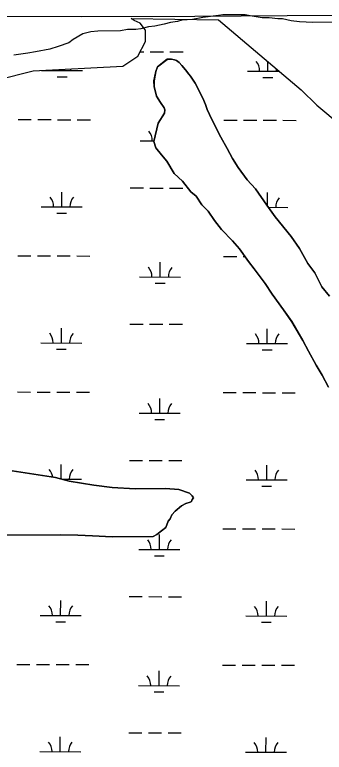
# Model space of a CAD drawing. Extents: x 3161665 to 3199565, y 885729 to 911164.
# Drawn here: x 3167164 to 3167919, y 892051 to 893852 of the extents above; entities that cross this region are included whole.
import ezdxf

# ---------------------------------------------------------------- set-up
doc = ezdxf.new("R2010")
doc.units = 0
for name, color, linetype in [('V-SITE-VEGE', 7, 'Continuous'), ('V-TOPO-SHOR', 7, 'Continuous'), ('V-WETL-SWMP', 7, 'Continuous')]:
    doc.layers.add(name, color=color, linetype=linetype)

msp = doc.modelspace()

# ---------------------------------------------------------------- linework, layer by layer
at = {"layer": 'V-SITE-VEGE'}
for p, q in [((3167661.3, 893850.1), (3167622.8, 893845.2)), ((3167672.1, 893851.8), (3167661.3, 893850.1)), ((3167726.1, 893852.2), (3167672.1, 893851.8)), ((3167738.4, 893849.2), (3167726.1, 893852.2)), ((3167767.8, 893844.9), (3167738.4, 893849.2)), ((3167528.8, 893829), (3167505.7, 893824.2)), ((3167544.2, 893833.7), (3167528.8, 893829)), ((3167561.1, 893835.4), (3167544.2, 893833.7)), ((3167571.9, 893838.6), (3167561.1, 893835.4)), ((3167598.1, 893840.4), (3167571.9, 893838.6)), ((3167622.8, 893845.2), (3167598.1, 893840.4)), ((3167784.7, 893845), (3167767.8, 893844.9)), ((3167806.4, 893842.1), (3167784.7, 893845)), ((3167817.2, 893842.2), (3167806.4, 893842.1)), ((3167838.8, 893837.7), (3167817.2, 893842.2)), ((3167858.9, 893834.8), (3167838.8, 893837.7)), ((3167891.3, 893833.5), (3167858.9, 893834.8)), ((3168011.6, 893834.5), (3167891.3, 893833.5)), ((3167350, 893810.5), (3167330, 893805.8)), ((3167367, 893812.2), (3167350, 893810.5)), ((3167422.5, 893812.7), (3167367, 893812.2)), ((3167439.4, 893815.9), (3167422.5, 893812.7)), ((3167459.5, 893816.1), (3167439.4, 893815.9)), ((3167471.8, 893817.7), (3167459.5, 893816.1)), ((3167490.3, 893822.5), (3167471.8, 893817.7)), ((3167505.7, 893824.2), (3167490.3, 893822.5)), ((3167330, 893805.8), (3167307, 893791.7)), ((3167270.1, 893774.4), (3167250.1, 893768.1)), ((3167296.3, 893783.9), (3167270.1, 893774.4)), ((3167307, 893791.7), (3167296.3, 893783.9)), ((3167196.2, 893758.4), (3167162.3, 893753.5)), ((3167214.7, 893761.6), (3167196.2, 893758.4)), ((3167250.1, 893768.1), (3167214.7, 893761.6)), ((3167512.9, 893724.7), (3167535.9, 893743.3)), ((3167535.9, 893743.3), (3167546.7, 893743.4)), ((3167546.7, 893743.4), (3167554.4, 893742)), ((3167554.4, 893742), (3167559.1, 893740.5)), ((3167559.1, 893740.5), (3167565.3, 893735.9)), ((3167508.4, 893713.8), (3167512.9, 893724.7)), ((3167565.3, 893735.9), (3167571.5, 893728.2)), ((3167571.5, 893728.2), (3167580.9, 893717.5)), ((3167503.9, 893690.6), (3167508.4, 893713.8)), ((3167580.9, 893717.5), (3167588.7, 893706.8)), ((3167588.7, 893706.8), (3167593.3, 893702.2)), ((3167504.1, 893676.8), (3167503.9, 893690.6)), ((3167593.3, 893702.2), (3167598, 893694.5)), ((3167598, 893694.5), (3167604.3, 893685.3)), ((3167604.3, 893685.3), (3167623.1, 893648.4)), ((3167510.4, 893653.7), (3167504.1, 893676.8)), ((3167519.8, 893638.3), (3167510.4, 893653.7)), ((3167623.1, 893648.4), (3167629.4, 893633.1)), ((3167529.2, 893624.5), (3167519.8, 893638.3)), ((3167629.4, 893633.1), (3167634.1, 893620.8)), ((3167530.8, 893619.9), (3167529.2, 893624.5)), ((3167529.3, 893612.2), (3167530.8, 893619.9)), ((3167634.1, 893620.8), (3167645.1, 893596.2)), ((3167514.1, 893587.4), (3167529.3, 893612.2)), ((3167645.1, 893596.2), (3167667, 893553.2)), ((3167503.6, 893542.6), (3167514.1, 893587.4)), ((3167508.4, 893527.2), (3167503.6, 893542.6)), ((3167667, 893553.2), (3167682.7, 893525.5)), ((3167522.4, 893510.3), (3167508.4, 893527.2)), ((3167682.7, 893525.5), (3167695.2, 893501)), ((3167534.9, 893495), (3167522.4, 893510.3)), ((3167553.6, 893464.3), (3167534.9, 893495)), ((3167695.2, 893501), (3167709.3, 893479.5)), ((3167709.3, 893479.5), (3167731.2, 893448.8)), ((3167573.8, 893446), (3167553.6, 893464.3)), ((3167594.1, 893419.9), (3167573.8, 893446)), ((3167731.2, 893448.8), (3167751.4, 893427.4)), ((3167606.5, 893409.2), (3167594.1, 893419.9)), ((3167751.4, 893427.4), (3167779.5, 893387.5)), ((3167620.6, 893387.7), (3167606.5, 893409.2)), ((3167636.2, 893372.4), (3167620.6, 893387.7)), ((3167779.5, 893387.5), (3167799.8, 893358.4)), ((3167651.8, 893349.4), (3167636.2, 893372.4)), ((3167668.9, 893328), (3167651.8, 893349.4)), ((3167799.8, 893358.4), (3167838.7, 893310.9)), ((3167695.4, 893300.4), (3167668.9, 893328)), ((3167838.7, 893310.9), (3167859, 893281.7)), ((3167712.5, 893280.5), (3167695.4, 893300.4)), ((3167734.3, 893249.8), (3167712.5, 893280.5)), ((3167859, 893281.7), (3167879.4, 893244.9)), ((3167748.4, 893231.5), (3167734.3, 893249.8)), ((3167879.4, 893244.9), (3167896.5, 893221.9)), ((3167774.9, 893196.2), (3167748.4, 893231.5)), ((3167896.5, 893221.9), (3167913.8, 893188.1)), ((3167792.1, 893170.1), (3167774.9, 893196.2)), ((3167913.8, 893188.1), (3167932.5, 893165.1)), ((3167820.2, 893131.8), (3167792.1, 893170.1)), ((3167840.5, 893102.6), (3167820.2, 893131.8)), ((3167867.1, 893056.6), (3167840.5, 893102.6)), ((3167881.2, 893030.5), (3167867.1, 893056.6)), ((3167899.9, 892996.7), (3167881.2, 893030.5)), ((3167914, 892972.1), (3167899.9, 892996.7)), ((3167929.7, 892943), (3167914, 892972.1)), ((3167158.3, 892738.5), (3167263.3, 892722.4)), ((3167263.3, 892722.4), (3167297.3, 892713.4)), ((3167297.3, 892713.4), (3167357.6, 892703.1)), ((3167357.6, 892703.1), (3167402.3, 892697.3)), ((3167402.3, 892697.3), (3167457.9, 892694.7)), ((3167457.9, 892694.7), (3167531.9, 892695.3)), ((3167531.9, 892695.3), (3167564.3, 892692.5)), ((3167564.3, 892692.5), (3167590.6, 892683.5)), ((3167590.6, 892683.5), (3167596.9, 892677.4)), ((3167596.9, 892677.4), (3167600, 892672.8)), ((3167581.6, 892658.7), (3167570.8, 892652.5)), ((3167592.4, 892661.9), (3167581.6, 892658.7)), ((3167595.4, 892663.5), (3167592.4, 892661.9)), ((3167596.9, 892668.1), (3167595.4, 892663.5)), ((3167600, 892672.8), (3167596.9, 892668.1)), ((3167555.5, 892640), (3167547.9, 892630.7)), ((3167570.8, 892652.5), (3167555.5, 892640)), ((3167547.9, 892630.7), (3167543.3, 892621.4)), ((3167538.8, 892615.2), (3167532.7, 892599.7)), ((3167543.3, 892621.4), (3167538.8, 892615.2)), ((3167522, 892591.9), (3167511.3, 892582.6)), ((3167532.7, 892599.7), (3167522, 892591.9)), ((3167276.8, 892582.2), (3167023.9, 892580.1)), ((3167318.5, 892581), (3167276.8, 892582.2)), ((3167354, 892579.7), (3167318.5, 892581)), ((3167401.8, 892577), (3167354, 892579.7)), ((3167502.1, 892577.9), (3167401.8, 892577)), ((3167511.3, 892582.6), (3167502.1, 892577.9))]:
    msp.add_line(p, q, dxfattribs=at)
at = {"layer": 'V-TOPO-SHOR'}
for points in [[(3167326.4, 893847), (3166913.3, 893848.6), (3166692.2, 893844)], [(3167941.7, 893850.2), (3167603.8, 893847.7), (3167326.4, 893847)]]:
    msp.add_lwpolyline(points, dxfattribs=at)
at = {"layer": 'V-WETL-SWMP'}
for p, q in [((3167456, 893838.4), (3167448.4, 893842.7)), ((3167448.4, 893842.7), (3167661.6, 893839.6)), ((3167469.9, 893831.3), (3167456, 893838.4)), ((3167483.6, 893814.8), (3167469.9, 893831.3)), ((3167661.6, 893839.6), (3167863, 893668.6)), ((3167483.5, 893787), (3167483.6, 893814.8)), ((3167464.6, 893750.9), (3167483.5, 893787)), ((3167470.4, 893761.9), (3167479, 893761.9)), ((3167495, 893761.8), (3167527, 893761.7)), ((3167543, 893761.7), (3167575, 893761.6)), ((3167427.6, 893726.5), (3167464.6, 893750.9)), ((3167535.9, 893743.4), (3167512.9, 893724.7)), ((3167546.7, 893743.4), (3167535.9, 893743.4)), ((3167554.4, 893742), (3167546.7, 893743.4)), ((3167559.1, 893740.5), (3167554.4, 893742)), ((3167565.3, 893735.9), (3167559.1, 893740.5)), ((3167209.4, 893715.5), (3167427.6, 893726.5)), ((3167512.9, 893724.7), (3167508.4, 893713.8)), ((3167571.5, 893728.2), (3167565.3, 893735.9)), ((3167580.9, 893717.5), (3167571.5, 893728.2)), ((3167781.8, 893714.6), (3167781.8, 893737.5)), ((3166955.1, 893651.6), (3167209.4, 893715.5)), ((3167229.9, 893716.1), (3167329.9, 893715.8)), ((3167279.9, 893716), (3167279.9, 893719)), ((3167508.4, 893713.8), (3167504, 893690.6)), ((3167588.7, 893706.8), (3167580.9, 893717.5)), ((3167593.3, 893702.2), (3167588.7, 893706.8)), ((3167731.8, 893714.7), (3167808.9, 893714.5)), ((3167267.8, 893700.6), (3167291.8, 893700.5)), ((3167504, 893690.6), (3167504.1, 893676.8)), ((3167598, 893694.5), (3167593.3, 893702.2)), ((3167604.3, 893685.3), (3167598, 893694.5)), ((3167623.1, 893648.4), (3167604.3, 893685.3)), ((3167769.7, 893699.2), (3167793.7, 893699.1)), ((3167504.1, 893676.8), (3167510.4, 893653.7)), ((3167863, 893668.6), (3167901.1, 893631.8)), ((3167510.4, 893653.7), (3167519.8, 893638.3)), ((3167629.4, 893633.1), (3167623.1, 893648.4)), ((3167519.8, 893638.3), (3167529.2, 893624.5)), ((3167634.1, 893620.8), (3167629.4, 893633.1)), ((3167901.1, 893631.8), (3167960.7, 893582.1)), ((3167529.2, 893624.5), (3167530.8, 893619.9)), ((3167530.8, 893619.9), (3167529.3, 893612.2)), ((3167645.1, 893596.2), (3167634.1, 893620.8)), ((3167172.7, 893596.2), (3167204.7, 893596.1)), ((3167220.7, 893596.1), (3167252.7, 893596)), ((3167268.7, 893595.9), (3167300.7, 893595.9)), ((3167316.7, 893595.8), (3167348.7, 893595.7)), ((3167529.3, 893612.2), (3167514.1, 893587.4)), ((3167667.1, 893553.2), (3167645.1, 893596.2)), ((3167674.6, 893594.8), (3167706.6, 893594.7)), ((3167722.6, 893594.7), (3167754.6, 893594.6)), ((3167770.6, 893594.6), (3167802.6, 893594.5)), ((3167818.6, 893594.4), (3167850.6, 893594.3)), ((3167514.1, 893587.4), (3167503.6, 893542.6)), ((3167469.9, 893544.6), (3167504.1, 893544.6)), ((3167503.6, 893542.6), (3167508.4, 893527.2)), ((3167682.7, 893525.5), (3167667.1, 893553.2)), ((3167508.4, 893527.2), (3167522.4, 893510.3)), ((3167695.3, 893501), (3167682.7, 893525.5)), ((3167522.4, 893510.3), (3167534.9, 893495)), ((3167534.9, 893495), (3167553.6, 893464.3)), ((3167709.3, 893479.5), (3167695.3, 893501)), ((3167731.2, 893448.8), (3167709.3, 893479.5)), ((3167553.6, 893464.3), (3167573.8, 893446)), ((3167573.8, 893446), (3167594.1, 893419.9)), ((3167751.4, 893427.4), (3167731.2, 893448.8)), ((3167278.9, 893383.3), (3167279, 893419.3)), ((3167446.1, 893429.3), (3167478.1, 893429.2)), ((3167494.1, 893429.1), (3167526.1, 893429.1)), ((3167542.1, 893429), (3167574.1, 893428.9)), ((3167594.1, 893419.9), (3167606.5, 893409.2)), ((3167779.5, 893387.5), (3167751.4, 893427.4)), ((3167780.8, 893385.6), (3167780.9, 893417.9)), ((3167606.5, 893409.2), (3167620.6, 893387.7)), ((3167228.9, 893383.4), (3167328.9, 893383.2)), ((3167620.6, 893387.7), (3167636.2, 893372.4)), ((3167799.8, 893358.4), (3167779.5, 893387.5)), ((3167783.4, 893381.9), (3167830.8, 893381.8)), ((3167266.9, 893367.9), (3167290.9, 893367.8)), ((3167636.2, 893372.4), (3167651.8, 893349.4)), ((3167651.8, 893349.4), (3167668.9, 893328)), ((3167838.7, 893310.9), (3167799.8, 893358.4)), ((3167668.9, 893328), (3167695.4, 893300.4)), ((3167859, 893281.7), (3167838.7, 893310.9)), ((3167695.4, 893300.4), (3167712.5, 893280.5)), ((3167712.5, 893280.5), (3167734.3, 893249.9)), ((3167879.4, 893244.9), (3167859, 893281.7)), ((3167171.8, 893263.5), (3167203.8, 893263.4)), ((3167219.8, 893263.4), (3167251.8, 893263.3)), ((3167267.8, 893263.3), (3167299.8, 893263.2)), ((3167315.8, 893263.1), (3167347.8, 893263)), ((3167673.7, 893262.1), (3167705.7, 893262.1)), ((3167721.7, 893262), (3167725.7, 893262)), ((3167518.9, 893211.8), (3167519, 893247.8)), ((3167734.3, 893249.9), (3167748.4, 893231.5)), ((3167896.5, 893221.9), (3167879.4, 893244.9)), ((3167748.4, 893231.5), (3167774.9, 893196.2)), ((3167913.8, 893188.1), (3167896.5, 893221.9)), ((3167468.9, 893212), (3167568.9, 893211.7)), ((3167506.9, 893196.4), (3167530.9, 893196.4)), ((3167774.9, 893196.2), (3167792.1, 893170.1)), ((3167932.5, 893165.1), (3167913.8, 893188.1)), ((3167792.1, 893170.1), (3167820.2, 893131.8)), ((3167820.2, 893131.8), (3167840.5, 893102.7)), ((3167445.2, 893096.6), (3167477.2, 893096.5)), ((3167493.2, 893096.5), (3167525.2, 893096.4)), ((3167541.2, 893096.3), (3167573.2, 893096.3)), ((3167840.5, 893102.7), (3167867.1, 893056.6)), ((3167278, 893050.6), (3167278.1, 893086.6)), ((3167779.9, 893049.3), (3167780, 893085.3)), ((3167867.1, 893056.6), (3167881.2, 893030.5)), ((3167228, 893050.8), (3167328, 893050.5)), ((3167729.9, 893049.4), (3167829.9, 893049.1)), ((3167266, 893035.2), (3167290, 893035.2)), ((3167767.9, 893033.9), (3167791.9, 893033.8)), ((3167881.2, 893030.5), (3167900, 892996.7)), ((3167900, 892996.7), (3167914, 892972.1)), ((3167914, 892972.1), (3167929.7, 892943)), ((3167170.8, 892930.9), (3167202.8, 892930.8)), ((3167218.8, 892930.7), (3167250.8, 892930.6)), ((3167266.8, 892930.6), (3167298.8, 892930.5)), ((3167314.8, 892930.5), (3167346.8, 892930.4)), ((3167672.7, 892929.5), (3167704.7, 892929.4)), ((3167720.7, 892929.3), (3167752.7, 892929.3)), ((3167768.7, 892929.2), (3167800.7, 892929.1)), ((3167816.7, 892929.1), (3167848.7, 892929)), ((3167518, 892879.2), (3167518.1, 892915.2)), ((3167468, 892879.3), (3167568, 892879)), ((3167506, 892863.8), (3167530, 892863.7)), ((3167277.1, 892718.8), (3167277.2, 892754)), ((3167444.3, 892763.9), (3167476.3, 892763.8)), ((3167492.3, 892763.8), (3167524.3, 892763.7)), ((3167540.3, 892763.7), (3167572.3, 892763.6)), ((3167779, 892716.6), (3167779.1, 892752.6)), ((3167263.3, 892722.4), (3167158.3, 892738.5)), ((3167297.3, 892713.4), (3167263.3, 892722.4)), ((3167280.2, 892718), (3167327.1, 892717.8)), ((3167357.6, 892703.1), (3167297.3, 892713.4)), ((3167729, 892716.7), (3167829, 892716.4)), ((3167402.3, 892697.3), (3167357.6, 892703.1)), ((3167457.9, 892694.7), (3167402.3, 892697.3)), ((3167531.9, 892695.3), (3167457.9, 892694.7)), ((3167564.3, 892692.5), (3167531.9, 892695.3)), ((3167767, 892701.2), (3167791, 892701.1)), ((3167590.6, 892683.5), (3167564.3, 892692.5)), ((3167596.9, 892677.4), (3167590.6, 892683.5)), ((3167600, 892672.8), (3167596.9, 892677.4)), ((3167570.8, 892652.5), (3167581.6, 892658.7)), ((3167581.6, 892658.7), (3167592.4, 892661.9)), ((3167592.4, 892661.9), (3167595.4, 892663.5)), ((3167595.4, 892663.5), (3167596.9, 892668.1)), ((3167596.9, 892668.1), (3167600, 892672.8)), ((3167547.9, 892630.7), (3167555.5, 892640)), ((3167555.5, 892640), (3167570.8, 892652.5)), ((3167543.3, 892621.4), (3167547.9, 892630.7)), ((3167532.7, 892599.7), (3167538.8, 892615.2)), ((3167538.8, 892615.2), (3167543.3, 892621.4)), ((3167511.3, 892582.6), (3167522, 892591.9)), ((3167522, 892591.9), (3167532.7, 892599.7)), ((3167671.8, 892596.8), (3167703.8, 892596.7)), ((3167719.8, 892596.7), (3167751.8, 892596.6)), ((3167767.8, 892596.5), (3167799.8, 892596.4)), ((3167815.8, 892596.4), (3167847.8, 892596.3)), ((3167023.9, 892580.1), (3167276.8, 892582.2)), ((3167276.8, 892582.2), (3167318.5, 892581)), ((3167318.5, 892581), (3167354, 892579.7)), ((3167354, 892579.7), (3167401.8, 892577)), ((3167401.8, 892577), (3167502.1, 892577.9)), ((3167502.1, 892577.9), (3167511.3, 892582.6)), ((3167517.1, 892546.5), (3167517.2, 892582.5)), ((3167467.1, 892546.6), (3167567.1, 892546.3)), ((3167505.1, 892531.1), (3167529, 892531)), ((3167443.4, 892431.3), (3167475.4, 892431.2)), ((3167491.4, 892431.1), (3167523.4, 892431)), ((3167539.4, 892431), (3167571.4, 892430.9)), ((3167276.2, 892385.3), (3167276.3, 892421.3)), ((3167778.1, 892383.9), (3167778.2, 892419.9)), ((3167226.2, 892385.4), (3167326.2, 892385.2)), ((3167264.1, 892369.9), (3167288.1, 892369.8)), ((3167728.1, 892384), (3167828.1, 892383.8)), ((3167766, 892368.5), (3167790, 892368.4)), ((3167169, 892265.5), (3167201, 892265.4)), ((3167217, 892265.4), (3167249, 892265.3)), ((3167265, 892265.2), (3167297, 892265.2)), ((3167313, 892265.1), (3167345, 892265)), ((3167670.9, 892264.1), (3167702.9, 892264)), ((3167718.9, 892264), (3167750.9, 892263.9)), ((3167766.9, 892263.9), (3167798.9, 892263.8)), ((3167814.9, 892263.7), (3167846.9, 892263.6)), ((3167516.2, 892213.8), (3167516.3, 892249.8)), ((3167466.2, 892214), (3167566.2, 892213.7)), ((3167504.1, 892198.4), (3167528.1, 892198.3)), ((3167275.3, 892052.6), (3167275.4, 892088.6)), ((3167442.4, 892098.6), (3167474.4, 892098.5)), ((3167490.4, 892098.5), (3167522.4, 892098.4)), ((3167538.4, 892098.3), (3167570.4, 892098.2)), ((3167777.2, 892051.2), (3167777.3, 892087.2)), ((3167225.3, 892052.8), (3167325.3, 892052.5)), ((3167727.2, 892051.4), (3167827.2, 892051.1))]:
    msp.add_line(p, q, dxfattribs=at)
for centre, start, end in [((3167726.5, 893715.2), 359.0698, 40.6135), ((3167224.6, 893716.6), 359.0698, 2.2699), ((3167335.1, 893716.3), 173.9179, 180.6135), ((3167837, 893714.9), 171.2753, 180.6135), ((3167464.6, 893545.1), 359.0698, 40.6135), ((3167223.7, 893383.9), 359.0698, 40.6135), ((3167334.2, 893383.6), 139.0698, 180.6135), ((3167836.1, 893382.2), 139.0698, 180.6135), ((3167463.7, 893212.5), 359.0698, 40.6135), ((3167574.2, 893212.2), 139.0698, 180.6135), ((3167222.8, 893051.3), 359.0698, 40.6135), ((3167333.3, 893051), 139.0698, 180.6135), ((3167724.7, 893049.9), 359.0698, 40.6135), ((3167835.2, 893049.6), 139.0698, 180.6135), ((3167462.8, 892879.8), 359.0698, 40.6135), ((3167573.3, 892879.5), 139.0698, 180.6135), ((3167221.9, 892718.6), 7.8756, 40.6135), ((3167332.3, 892718.3), 139.0698, 180.6135), ((3167723.8, 892717.2), 359.0698, 40.6135), ((3167834.2, 892716.9), 139.0698, 180.6135), ((3167461.9, 892547.1), 359.0698, 40.6135), ((3167572.3, 892546.8), 139.0698, 180.6135), ((3167220.9, 892385.9), 359.0698, 40.6135), ((3167331.4, 892385.6), 139.0698, 180.6135), ((3167722.8, 892384.5), 359.0698, 40.6135), ((3167833.3, 892384.2), 139.0698, 180.6135), ((3167460.9, 892214.4), 359.0698, 40.6135), ((3167571.4, 892214.1), 139.0698, 180.6135), ((3167220, 892053.2), 359.0698, 40.6135), ((3167330.5, 892052.9), 139.0698, 180.6135), ((3167721.9, 892051.9), 359.0698, 40.6135), ((3167832.4, 892051.6), 139.0698, 180.6135)]:
    msp.add_arc(centre, 35.2, start, end, dxfattribs=at)

doc.saveas('drawing.dxf')
